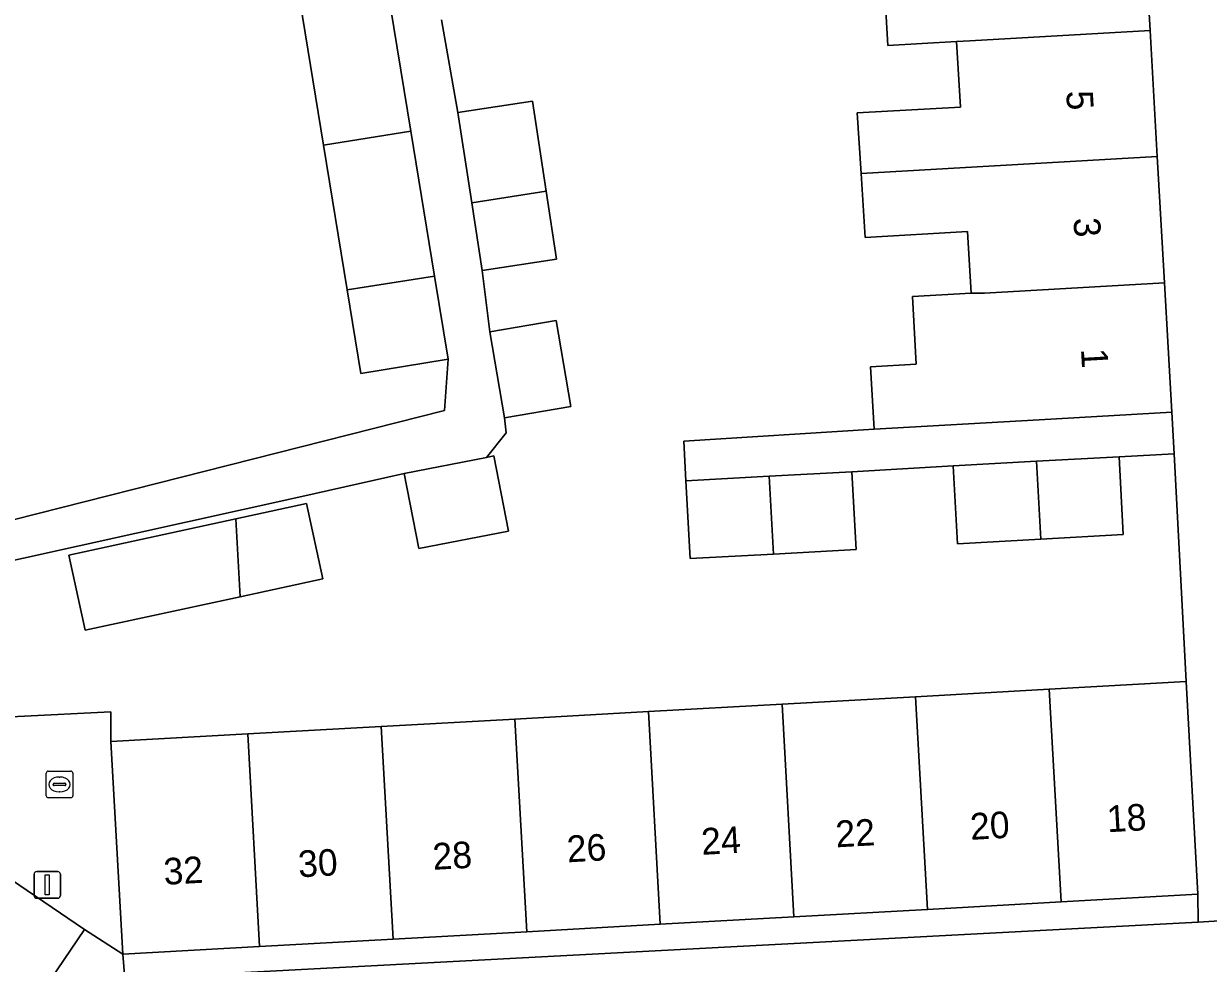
# Model space of a CAD drawing. Extents: x 160856 to 161310, y 384024 to 384878.
# Drawn here: x 161015.13 to 161059.68, y 384720.28 to 384755.64 of the extents above; entities that cross this region are included whole.
import ezdxf

# ---------------------------------------------------------------- set-up
doc = ezdxf.new("R2010")
doc.units = 0
for name, color, linetype in [('IMGEO_Erf', 7, 'Continuous'), ('IMGEO_Kolk', 7, 'Continuous'), ('IMGEO_Lichtmast', 7, 'Continuous'), ('IMGEO_Muur', 7, 'Continuous'), ('IMGEO_Pand', 7, 'Continuous'), ('IMGEO_Pand_nummerreeks', 7, 'Continuous'), ('IMGEO_Parkeervlak_open', 7, 'Continuous'), ('IMGEO_Voetpad_open', 7, 'Continuous')]:
    doc.layers.add(name, color=color, linetype=linetype)

msp = doc.modelspace()

# ---------------------------------------------------------------- linework, layer by layer
at = {"layer": 'IMGEO_Erf'}
for points in [[(161007.902, 384729.22), (161018.411, 384729.745), (161018.41, 384728.624), (161023.552, 384728.911), (161028.576, 384729.191), (161033.6, 384729.472), (161038.624, 384729.752), (161043.647, 384730.032), (161048.671, 384730.313), (161053.695, 384730.593), (161058.841, 384730.88), (161058.391, 384739.448), (161056.321, 384739.34), (161056.481, 384736.412), (161053.379, 384736.242), (161050.241, 384736.07), (161050.081, 384738.998), (161046.273, 384738.779), (161046.433, 384735.851), (161043.331, 384735.681), (161040.193, 384735.509), (161040.033, 384738.437), (161039.951, 384739.934), (161047.112, 384740.379), (161046.978, 384742.729), (161048.693, 384742.827), (161048.547, 384745.375), (161050.758, 384745.501), (161050.625, 384747.814), (161046.767, 384747.593), (161046.617, 384749.998), (161046.475, 384752.278), (161050.353, 384752.5), (161050.212, 384754.966), (161047.627, 384754.817), (161047.489, 384757.224)], [(161014.736, 384736.966), (161030.953, 384741.088), (161031.093, 384743.008), (161027.803, 384742.471), (161027.289, 384745.623), (161026.399, 384751.072), (161025.51, 384756.52)], [(161030.845, 384755.785), (161031.458, 384752.298), (161034.258, 384752.726), (161034.776, 384749.336), (161035.168, 384746.773), (161032.368, 384746.345), (161032.656, 384744.047), (161035.155, 384744.47), (161035.703, 384741.236), (161033.204, 384740.812), (161033.273, 384740.237), (161032.531, 384739.316), (161032.806, 384739.37), (161033.356, 384736.543), (161029.984, 384735.887), (161029.434, 384738.714), (161025.481, 384737.823), (161006.851, 384733.695)]]:
    msp.add_lwpolyline(points, dxfattribs=at)
for points in [[(161026.382, 384734.748), (161023.264, 384734.073), (161017.442, 384732.812), (161016.829, 384735.643), (161023.1, 384737.001), (161025.769, 384737.579)], [(161059.287, 384722.877), (161054.142, 384722.59), (161049.118, 384722.309), (161044.094, 384722.029), (161039.07, 384721.748), (161034.047, 384721.468), (161029.023, 384721.188), (161023.999, 384720.907), (161018.857, 384720.62), (161018.927, 384719.697), (161059.302, 384721.83)]]:
    msp.add_lwpolyline(points, close=True, dxfattribs=at)
at = {"layer": 'IMGEO_Kolk'}
for p, q in [((161015.975, 384726.585), (161015.975, 384727.437)), ((161016.05, 384727.511), (161016.902, 384727.511)), ((161016.463, 384727.291), (161016.488, 384727.291)), ((161016.976, 384727.437), (161016.976, 384726.585)), ((161016.234, 384727.005), (161016.234, 384727.017)), ((161016.672, 384726.968), (161016.274, 384726.968)), ((161016.277, 384727.054), (161016.675, 384727.054)), ((161016.486, 384726.731), (161016.461, 384726.731)), ((161016.718, 384727.017), (161016.718, 384727.005)), ((161016.902, 384726.511), (161016.05, 384726.511))]:
    msp.add_line(p, q, dxfattribs=at)
for points in [[(161015.975, 384726.585), (161015.975, 384727.437)], [(161016.05, 384727.511), (161016.902, 384727.511)], [(161016.976, 384727.437), (161016.976, 384726.585)], [(161016.902, 384726.511), (161016.05, 384726.511)]]:
    msp.add_lwpolyline(points, dxfattribs=at)
for centre, radius, start, end in [((161016.052, 384727.435), 0.0765, 91.552, 178.448), ((161016.052, 384727.435), 0.0765, 91.552, 178.448), ((161016.9, 384727.435), 0.0765, 1.552, 88.448), ((161016.9, 384727.435), 0.0765, 1.552, 88.448), ((161016.274, 384727.014), 0.0403, 85.8775, 175.7526), ((161016.271, 384727.004), 0.0366, 178.938, 274.7102), ((161016.675, 384727.011), 0.043, 264.8664, 352.4533), ((161016.679, 384727.016), 0.0386, 1.7309, 96.639), ((161016.052, 384726.587), 0.0765, 181.552, 268.448), ((161016.052, 384726.587), 0.0765, 181.552, 268.448), ((161016.9, 384726.587), 0.0765, 271.552, 358.448), ((161016.9, 384726.587), 0.0765, 271.552, 358.448)]:
    msp.add_arc(centre, radius, start, end, dxfattribs=at)
for centre, major_axis, ratio, start_param, end_param in [((161016.462, 384727.011), (-0.387, 0.002), 0.722429, 4.712389, 7.853982), ((161016.487, 384727.011), (-0.39, 0.002), 0.717154, 1.570796, 4.712389)]:
    msp.add_ellipse(centre, major_axis=major_axis, ratio=ratio, start_param=start_param, end_param=end_param, dxfattribs=at)
at = {"layer": 'IMGEO_Lichtmast'}
for p, q in [((161015.52, 384722.829), (161015.52, 384723.629)), ((161015.52, 384723.629), (161015.52, 384722.829)), ((161015.62, 384723.729), (161016.41, 384723.729)), ((161016.41, 384723.729), (161015.62, 384723.729)), ((161016.51, 384723.629), (161016.51, 384722.829)), ((161016.51, 384722.829), (161016.51, 384723.629)), ((161016.41, 384722.729), (161015.62, 384722.729)), ((161015.62, 384722.729), (161016.41, 384722.729))]:
    msp.add_line(p, q, dxfattribs=at)
msp.add_lwpolyline([(161015.94, 384723.604), (161016.09, 384723.604), (161016.09, 384722.854), (161015.94, 384722.854), (161015.94, 384723.604)], dxfattribs=at)
for centre, start, end in [((161015.62, 384723.629), 90, 180), ((161015.62, 384723.629), 90, 180), ((161016.41, 384723.629), 0, 90), ((161016.41, 384723.629), 360, 90), ((161015.62, 384722.829), 180, 270), ((161015.62, 384722.829), 180, 270), ((161016.41, 384722.829), 270, 0), ((161016.41, 384722.829), 270, 0)]:
    msp.add_arc(centre, 0.1, start, end, dxfattribs=at)
at = {"layer": 'IMGEO_Muur'}
msp.add_lwpolyline([(161058.391, 384739.453), (161058.841, 384730.88)], dxfattribs=at)
at = {"layer": 'IMGEO_Pand'}
for points in [[(161057.215, 384760.131), (161050.443, 384759.743), (161046.168, 384759.498), (161046.302, 384757.156), (161047.489, 384757.224), (161047.627, 384754.817), (161050.212, 384754.966), (161050.715, 384754.995), (161057.487, 384755.383)], [(161025.51, 384756.52), (161026.399, 384751.072), (161029.692, 384751.589), (161028.803, 384757.035)], [(161046.617, 384749.998), (161050.987, 384750.248), (161057.759, 384750.635), (161057.487, 384755.383), (161050.715, 384754.995), (161050.212, 384754.966), (161050.353, 384752.5), (161046.475, 384752.278)], [(161034.776, 384749.336), (161034.258, 384752.726), (161031.458, 384752.298), (161031.978, 384748.898)], [(161027.289, 384745.623), (161030.582, 384746.138), (161029.692, 384751.589), (161026.399, 384751.072)], [(161046.617, 384749.998), (161046.767, 384747.593), (161050.625, 384747.814), (161050.758, 384745.501), (161051.259, 384745.5), (161058.03, 384745.887), (161057.795, 384750), (161057.759, 384750.635), (161050.987, 384750.248)], [(161034.776, 384749.336), (161031.978, 384748.898), (161032.368, 384746.345), (161035.168, 384746.773)], [(161027.289, 384745.623), (161027.803, 384742.471), (161031.093, 384743.008), (161030.582, 384746.138)], [(161058.03, 384745.887), (161051.259, 384745.5), (161050.758, 384745.501), (161048.547, 384745.375), (161048.693, 384742.827), (161046.978, 384742.729), (161047.112, 384740.379), (161053.318, 384740.734), (161058.309, 384741.02)], [(161032.656, 384744.047), (161033.204, 384740.812), (161035.703, 384741.236), (161035.155, 384744.47)], [(161032.531, 384739.316), (161029.434, 384738.714), (161029.984, 384735.887), (161033.356, 384736.543), (161032.806, 384739.37)], [(161053.216, 384739.17), (161053.379, 384736.242), (161056.481, 384736.412), (161056.321, 384739.34)], [(161043.331, 384735.681), (161046.433, 384735.851), (161046.273, 384738.779), (161043.168, 384738.609)], [(161053.216, 384739.17), (161050.081, 384738.998), (161050.241, 384736.07), (161053.379, 384736.242)], [(161043.331, 384735.681), (161043.168, 384738.609), (161040.033, 384738.437), (161040.193, 384735.509)], [(161023.1, 384737.001), (161023.264, 384734.073), (161026.382, 384734.748), (161025.769, 384737.579)], [(161023.1, 384737.001), (161016.829, 384735.643), (161017.442, 384732.812), (161023.264, 384734.073)], [(161054.142, 384722.59), (161059.287, 384722.877), (161058.841, 384730.88), (161053.695, 384730.593)], [(161049.118, 384722.309), (161048.671, 384730.313), (161043.647, 384730.032), (161044.094, 384722.029)], [(161049.118, 384722.309), (161054.142, 384722.59), (161053.695, 384730.593), (161048.671, 384730.313)], [(161044.094, 384722.029), (161043.647, 384730.032), (161038.624, 384729.752), (161039.07, 384721.748)], [(161034.047, 384721.468), (161033.6, 384729.472), (161028.576, 384729.191), (161029.023, 384721.188)], [(161034.047, 384721.468), (161039.07, 384721.748), (161038.624, 384729.752), (161033.6, 384729.472)], [(161028.576, 384729.191), (161023.552, 384728.911), (161023.999, 384720.907), (161029.023, 384721.188)], [(161023.999, 384720.907), (161023.552, 384728.911), (161018.41, 384728.624), (161018.857, 384720.62)]]:
    msp.add_lwpolyline(points, close=True, dxfattribs=at)
at = {"layer": 'IMGEO_Parkeervlak_open'}
msp.add_lwpolyline([(161013.814, 384716.265), (161017.413, 384721.551), (161011.597, 384725.51), (161007.901, 384720.147), (161007.892, 384720.139), (161007.856, 384720.11), (161007.818, 384720.085), (161007.778, 384720.063), (161007.736, 384720.044), (161007.692, 384720.03), (161007.647, 384720.02), (161007.602, 384720.013), (161007.556, 384720.011), (161007.51, 384720.013), (161007.465, 384720.018), (161007.42, 384720.028), (161007.376, 384720.042), (161007.334, 384720.06), (161007.293, 384720.081), (161007.255, 384720.106), (161007.218, 384720.135), (161007.185, 384720.166)], dxfattribs=at)
at = {"layer": 'IMGEO_Voetpad_open'}
for points in [[(161007.901, 384720.147), (161011.597, 384725.51), (161017.413, 384721.551), (161018.857, 384720.62), (161018.41, 384728.624), (161018.411, 384729.745), (161007.902, 384729.22), (161006.851, 384733.695), (161006.532, 384735.055), (161003.022, 384750), (161000, 384763.026), (160983.732, 384833.149)], [(161021.493, 384819.573), (161022.231, 384806.404), (161022.195, 384804.599), (161022.388, 384801.2), (161022.411, 384799.934), (161022.939, 384795.738), (161023.214, 384792.845), (161023.79, 384789.767), (161024.345, 384786.8), (161024.172, 384786.768), (161025.933, 384775.731), (161026.466, 384771.054), (161026.797, 384771.105), (161027.278, 384767.97), (161027.757, 384764.847), (161027.617, 384764.821), (161027.925, 384762.413), (161028.328, 384759.942), (161028.803, 384757.035), (161029.692, 384751.589), (161030.582, 384746.138), (161031.093, 384743.008), (161030.953, 384741.088), (161014.736, 384736.966)], [(161057.215, 384760.131), (161057.487, 384755.383), (161057.759, 384750.635), (161057.795, 384750), (161058.03, 384745.887), (161058.309, 384741.02), (161058.391, 384739.448), (161058.841, 384730.88), (161059.287, 384722.877), (161059.302, 384721.83), (161062.508, 384722.027), (161062.64, 384722.544), (161062.726, 384723.071), (161062.764, 384723.604), (161062.758, 384724.074), (161062.749, 384724.24)], [(161006.851, 384733.695), (161025.481, 384737.823), (161029.434, 384738.714), (161032.531, 384739.316), (161033.273, 384740.237), (161033.204, 384740.812), (161032.656, 384744.047), (161032.368, 384746.345), (161031.978, 384748.898), (161031.458, 384752.298), (161030.845, 384755.785)], [(161061.194, 384719.726), (161061.537, 384720.135), (161061.842, 384720.573), (161062.107, 384721.037), (161062.329, 384721.523), (161062.508, 384722.027), (161059.302, 384721.83), (161018.927, 384719.697), (161018.857, 384720.62), (161017.413, 384721.551), (161013.814, 384716.265)]]:
    msp.add_lwpolyline(points, dxfattribs=at)
msp.add_lwpolyline([(161058.391, 384739.448), (161058.309, 384741.02), (161053.318, 384740.734), (161047.112, 384740.379), (161039.951, 384739.934), (161040.033, 384738.437), (161043.168, 384738.609), (161046.273, 384738.779), (161050.081, 384738.998), (161053.216, 384739.17), (161056.321, 384739.34)], close=True, dxfattribs=at)

# ---------------------------------------------------------------- texts
at = {"layer": 'IMGEO_Pand_nummerreeks'}
for s, rotation, p in [('5', 273.2747, (161054.332, 384753.1)), ('3', 273.2759, (161054.606, 384748.319)), ('1', 273.2759, (161054.888, 384743.397)), ('18', 3.1952, (161055.888, 384725.211)), ('20', 3.1952, (161050.744, 384724.924)), ('24', 3.1952, (161040.633, 384724.36)), ('22', 3.1952, (161045.684, 384724.642)), ('26', 3.1952, (161035.579, 384724.078)), ('30', 3.1952, (161025.475, 384723.514)), ('28', 3.1952, (161030.529, 384723.796)), ('32', 3.1952, (161020.415, 384723.232))]:
    msp.add_text(s, height=1, rotation=rotation, dxfattribs=at).set_placement(p)

doc.saveas('drawing.dxf')
